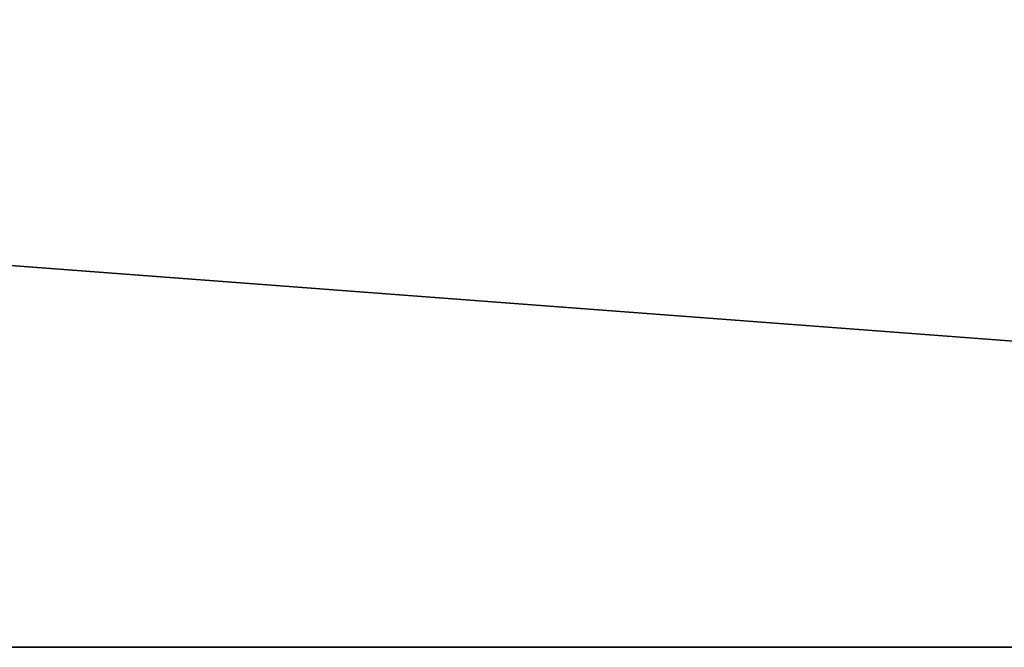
# Model space of a CAD drawing. Header units: millimetres. Extents: x -150 to 150, y -85 to 1149.
# Tile 334 of 656: x -71.615 to -70.987, y 1007.9 to 1008.3. Entities that reach past the tile are written whole.
import ezdxf

# ---------------------------------------------------------------- set-up
doc = ezdxf.new("R2010")
doc.units = ezdxf.units.MM
doc.header["$LTSCALE"] = 21.359881
doc.layers.add('9022', color=7, linetype='CONTINUOUS')
doc.layers.add('9025', color=7, linetype='CONTINUOUS')

msp = doc.modelspace()

# ---------------------------------------------------------------- linework, layer by layer
at = {"layer": '9022', "linetype": 'CONTINUOUS'}
for points in [[(-88.43379, 1007.9, 178.56739), (-68.39935, 1007.9, 166.25244), (-88.26112, 1007.9, 421.55761), (-88.43379, 1007.9, 178.56739)], [(-88.26112, 1007.9, 421.55761), (-68.39935, 1007.9, 166.25244), (-68.23326, 1007.9, 433.8322), (-88.26112, 1007.9, 421.55761)]]:
    msp.add_3dface(points, dxfattribs=at)
at = {"layer": '9025', "linetype": 'CONTINUOUS'}
for points in [[(-68.39935, 1007.9, 166.25244), (-88.43379, 1007.9, 178.56739), (-88.26112, 1009.4, 178.44239), (-68.39935, 1007.9, 166.25244)], [(-88.26112, 1007.9, 421.55761), (-68.39935, 1009.4, 433.74756), (-88.43379, 1009.4, 421.43261), (-88.26112, 1007.9, 421.55761)], [(-68.39935, 1007.9, 166.25244), (-88.26112, 1009.4, 178.44239), (-68.23326, 1009.4, 166.1678), (-68.39935, 1007.9, 166.25244)], [(-88.26112, 1007.9, 421.55761), (-68.23326, 1007.9, 433.8322), (-68.39935, 1009.4, 433.74756), (-88.26112, 1007.9, 421.55761)]]:
    msp.add_3dface(points, dxfattribs=at)

doc.saveas('drawing.dxf')
